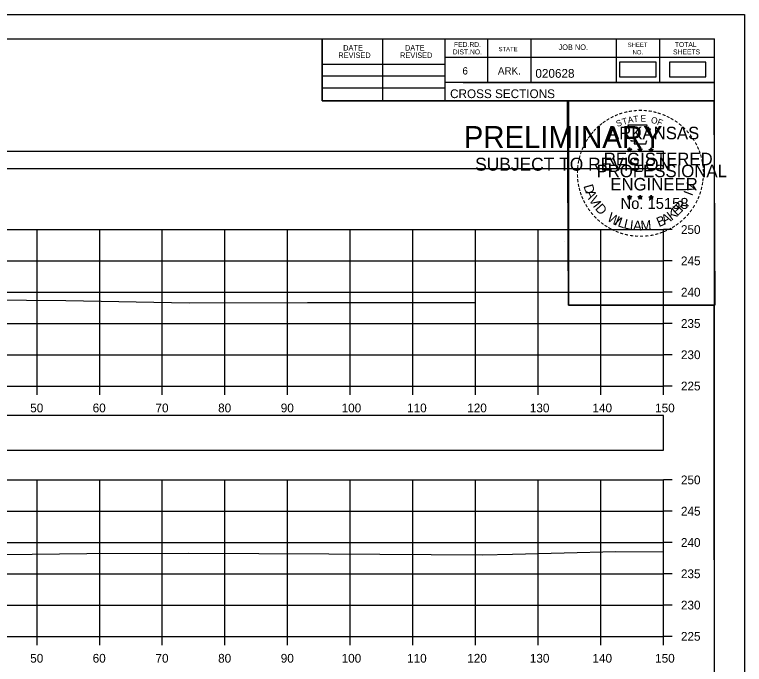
# Model space of a CAD drawing. Extents: x 1369627 to 1374022, y 380035 to 398173.
# Drawn here: x 1370225.7 to 1370342.2, y 380784.4 to 380888.2 of the extents above; entities that cross this region are included whole.
import ezdxf

# ---------------------------------------------------------------- set-up
doc = ezdxf.new("R2010")
doc.units = 0
for name, color, linetype in [('Default', 7, 'Continuous'), ('R_Axis', 7, 'Continuous'), ('R_Axis Annot', 7, 'Continuous'), ('R_Border', 7, 'Continuous'), ('R_Border PE', 7, 'Continuous'), ('R_Border Prem', 7, 'Continuous'), ('R_Exist Surface', 7, 'Continuous'), ('R_Grid', 7, 'Continuous'), ('R_No Plot', 7, 'Continuous')]:
    doc.layers.add(name, color=color, linetype=linetype)

msp = doc.modelspace()

# ---------------------------------------------------------------- linework, layer by layer
at = {"layer": 'Default'}
for points in [[(1370322.23, 380878.29), (1370328.06, 380878.29), (1370328.06, 380880.6), (1370322.23, 380880.6)], [(1370330.19, 380878.29), (1370336.03, 380878.29), (1370336.03, 380880.6), (1370330.19, 380880.6)], [(1370029.24, 380863.63), (1370329.24, 380863.63), (1370329.24, 380866.34), (1370029.24, 380866.34)], [(1370029.24, 380818.64), (1370329.24, 380818.64), (1370329.24, 380824.17), (1370029.24, 380824.17)]]:
    msp.add_lwpolyline(points, close=True, dxfattribs=at)
at = {"layer": 'R_Axis'}
for p, q in [((1370329.24, 380828.87), (1370329.24, 380853.87)), ((1370330.64, 380853.87), (1370329.24, 380853.87)), ((1370330.64, 380848.87), (1370329.24, 380848.87)), ((1370330.64, 380843.87), (1370329.24, 380843.87)), ((1370330.64, 380838.87), (1370329.24, 380838.87)), ((1370330.64, 380833.87), (1370329.24, 380833.87)), ((1370029.24, 380828.87), (1370329.24, 380828.87)), ((1370229.24, 380827.47), (1370229.24, 380828.87)), ((1370239.24, 380827.47), (1370239.24, 380828.87)), ((1370249.24, 380827.47), (1370249.24, 380828.87)), ((1370259.24, 380827.47), (1370259.24, 380828.87)), ((1370269.24, 380827.47), (1370269.24, 380828.87)), ((1370279.24, 380827.47), (1370279.24, 380828.87)), ((1370289.24, 380827.47), (1370289.24, 380828.87)), ((1370299.24, 380827.47), (1370299.24, 380828.87)), ((1370309.24, 380827.47), (1370309.24, 380828.87)), ((1370319.24, 380827.47), (1370319.24, 380828.87)), ((1370329.24, 380827.47), (1370329.24, 380828.87)), ((1370330.64, 380828.87), (1370329.24, 380828.87)), ((1370329.24, 380788.87), (1370329.24, 380813.87)), ((1370330.64, 380813.87), (1370329.24, 380813.87)), ((1370330.64, 380808.87), (1370329.24, 380808.87)), ((1370330.64, 380803.87), (1370329.24, 380803.87)), ((1370330.64, 380798.87), (1370329.24, 380798.87)), ((1370330.64, 380793.87), (1370329.24, 380793.87)), ((1370029.24, 380788.87), (1370329.24, 380788.87)), ((1370229.24, 380787.47), (1370229.24, 380788.87)), ((1370239.24, 380787.47), (1370239.24, 380788.87)), ((1370249.24, 380787.47), (1370249.24, 380788.87)), ((1370259.24, 380787.47), (1370259.24, 380788.87)), ((1370269.24, 380787.47), (1370269.24, 380788.87)), ((1370279.24, 380787.47), (1370279.24, 380788.87)), ((1370289.24, 380787.47), (1370289.24, 380788.87)), ((1370299.24, 380787.47), (1370299.24, 380788.87)), ((1370309.24, 380787.47), (1370309.24, 380788.87)), ((1370319.24, 380787.47), (1370319.24, 380788.87)), ((1370329.24, 380787.47), (1370329.24, 380788.87)), ((1370330.64, 380788.87), (1370329.24, 380788.87))]:
    msp.add_line(p, q, dxfattribs=at)
at = {"layer": 'R_Border'}
for p, q in [((1370021.24, 380884.33), (1370337.42, 380884.33)), ((1370274.78, 380874.45), (1370274.78, 380884.33)), ((1370284.46, 380874.45), (1370284.46, 380884.33)), ((1370294.32, 380884.33), (1370294.32, 380874.45)), ((1370301.16, 380884.33), (1370301.16, 380877.39)), ((1370308.1, 380884.33), (1370308.1, 380877.39)), ((1370321.68, 380884.33), (1370321.68, 380877.39)), ((1370328.62, 380884.33), (1370328.62, 380877.39)), ((1370337.42, 380678.87), (1370337.42, 380884.33)), ((1370337.42, 380881.39), (1370294.32, 380881.39)), ((1370337.42, 380881.41), (1370337.42, 380881.41)), ((1370274.78, 380880.31), (1370294.32, 380880.31)), ((1370274.78, 380878.45), (1370294.32, 380878.45)), ((1370337.42, 380877.39), (1370294.32, 380877.39)), ((1370297.28, 380877.39), (1370337.42, 380877.39)), ((1370274.78, 380876.51), (1370294.32, 380876.51)), ((1370337.42, 380874.45), (1370274.78, 380874.45))]:
    msp.add_line(p, q, dxfattribs=at)
at = {"layer": 'R_Border PE'}
for p, q in [((1370323.85, 380866.96), (1370323.81, 380866.71)), ((1370323.85, 380866.59), (1370323.85, 380866.96)), ((1370323.85, 380866.96), (1370323.9, 380866.71)), ((1370325.52, 380866.96), (1370325.48, 380866.71)), ((1370325.52, 380866.59), (1370325.52, 380866.96)), ((1370325.52, 380866.96), (1370325.57, 380866.71)), ((1370327.29, 380866.95), (1370327.25, 380866.7)), ((1370327.29, 380866.58), (1370327.29, 380866.95)), ((1370327.29, 380866.95), (1370327.34, 380866.7)), ((1370323.5, 380866.71), (1370323.85, 380866.59)), ((1370323.5, 380866.71), (1370323.76, 380866.66)), ((1370323.5, 380866.71), (1370323.74, 380866.58)), ((1370323.64, 380866.3), (1370323.85, 380866.59)), ((1370323.64, 380866.3), (1370323.76, 380866.54)), ((1370323.64, 380866.3), (1370323.85, 380866.51)), ((1370324.2, 380866.71), (1370323.85, 380866.59)), ((1370324.07, 380866.3), (1370323.85, 380866.59)), ((1370324.07, 380866.3), (1370323.85, 380866.51)), ((1370324.2, 380866.71), (1370323.91, 380866.66)), ((1370324.07, 380866.3), (1370323.93, 380866.59)), ((1370324.2, 380866.71), (1370324, 380866.6)), ((1370325.17, 380866.71), (1370325.52, 380866.59)), ((1370325.17, 380866.71), (1370325.43, 380866.66)), ((1370325.17, 380866.71), (1370325.41, 380866.58)), ((1370325.31, 380866.3), (1370325.52, 380866.59)), ((1370325.31, 380866.3), (1370325.43, 380866.54)), ((1370325.31, 380866.3), (1370325.52, 380866.51)), ((1370325.87, 380866.71), (1370325.52, 380866.59)), ((1370325.74, 380866.3), (1370325.52, 380866.59)), ((1370325.74, 380866.3), (1370325.52, 380866.51)), ((1370325.87, 380866.71), (1370325.58, 380866.66)), ((1370325.74, 380866.3), (1370325.6, 380866.59)), ((1370325.87, 380866.71), (1370325.67, 380866.6)), ((1370326.94, 380866.69), (1370327.29, 380866.58)), ((1370326.94, 380866.69), (1370327.19, 380866.65)), ((1370326.94, 380866.69), (1370327.18, 380866.57)), ((1370327.07, 380866.29), (1370327.29, 380866.58)), ((1370327.07, 380866.29), (1370327.2, 380866.53)), ((1370327.07, 380866.29), (1370327.29, 380866.5)), ((1370327.63, 380866.69), (1370327.29, 380866.58)), ((1370327.5, 380866.29), (1370327.29, 380866.58)), ((1370327.5, 380866.29), (1370327.29, 380866.5)), ((1370327.63, 380866.69), (1370327.35, 380866.64)), ((1370327.5, 380866.29), (1370327.36, 380866.58)), ((1370327.63, 380866.69), (1370327.43, 380866.59)), ((1370323.5, 380859.13), (1370323.85, 380859.02)), ((1370323.5, 380859.13), (1370323.75, 380859.09)), ((1370323.5, 380859.13), (1370323.74, 380859.01)), ((1370323.63, 380858.72), (1370323.85, 380859.02)), ((1370323.63, 380858.72), (1370323.76, 380858.97)), ((1370323.63, 380858.72), (1370323.85, 380858.94)), ((1370323.85, 380859.39), (1370323.81, 380859.13)), ((1370323.85, 380859.02), (1370323.85, 380859.39)), ((1370323.85, 380859.39), (1370323.9, 380859.14)), ((1370324.2, 380859.13), (1370323.85, 380859.02)), ((1370324.06, 380858.72), (1370323.85, 380859.02)), ((1370324.06, 380858.72), (1370323.85, 380858.94)), ((1370324.2, 380859.13), (1370323.91, 380859.08)), ((1370324.06, 380858.72), (1370323.93, 380859.02)), ((1370324.2, 380859.13), (1370323.99, 380859.03)), ((1370325.17, 380859.13), (1370325.52, 380859.02)), ((1370325.17, 380859.13), (1370325.42, 380859.09)), ((1370325.17, 380859.13), (1370325.41, 380859.01)), ((1370325.3, 380858.72), (1370325.52, 380859.02)), ((1370325.3, 380858.72), (1370325.43, 380858.97)), ((1370325.3, 380858.72), (1370325.52, 380858.94)), ((1370325.52, 380859.39), (1370325.48, 380859.13)), ((1370325.52, 380859.02), (1370325.52, 380859.39)), ((1370325.52, 380859.39), (1370325.57, 380859.14)), ((1370325.87, 380859.13), (1370325.52, 380859.02)), ((1370325.73, 380858.72), (1370325.52, 380859.02)), ((1370325.73, 380858.72), (1370325.52, 380858.94)), ((1370325.87, 380859.13), (1370325.58, 380859.08)), ((1370325.73, 380858.72), (1370325.59, 380859.02)), ((1370325.87, 380859.13), (1370325.66, 380859.03)), ((1370326.94, 380859.12), (1370327.29, 380859.01)), ((1370326.94, 380859.12), (1370327.19, 380859.08)), ((1370326.94, 380859.12), (1370327.17, 380859)), ((1370327.07, 380858.71), (1370327.29, 380859.01)), ((1370327.07, 380858.71), (1370327.2, 380858.96)), ((1370327.07, 380858.71), (1370327.28, 380858.93)), ((1370327.29, 380859.38), (1370327.24, 380859.12)), ((1370327.5, 380858.71), (1370327.28, 380858.93)), ((1370327.29, 380859.01), (1370327.29, 380859.38)), ((1370327.29, 380859.38), (1370327.33, 380859.13)), ((1370327.63, 380859.12), (1370327.29, 380859.01)), ((1370327.5, 380858.71), (1370327.29, 380859.01)), ((1370327.63, 380859.12), (1370327.35, 380859.07)), ((1370327.5, 380858.71), (1370327.36, 380859.01)), ((1370327.63, 380859.12), (1370327.43, 380859.02))]:
    msp.add_line(p, q, dxfattribs=at)
for points in [[(1370323.55, 380870.58), (1370323.81, 380869.76)], [(1370327.06, 380869.66), (1370327.2, 380869.95), (1370326.51, 380869.92), (1370326.66, 380870.58), (1370323.55, 380870.58)], [(1370324.04, 380868.16), (1370324.04, 380868.07), (1370324.6, 380868.05), (1370324.55, 380867.58), (1370326.42, 380867.58), (1370326.62, 380868.12)], [(1370323.85, 380866.96), (1370324.07, 380866.3), (1370323.5, 380866.71), (1370324.2, 380866.71), (1370323.64, 380866.3), (1370323.85, 380866.96)], [(1370325.52, 380866.96), (1370325.74, 380866.3), (1370325.17, 380866.71), (1370325.87, 380866.71), (1370325.31, 380866.3), (1370325.52, 380866.96)], [(1370327.29, 380866.95), (1370327.5, 380866.29), (1370326.94, 380866.69), (1370327.63, 380866.69), (1370327.07, 380866.29), (1370327.29, 380866.95)], [(1370323.85, 380859.39), (1370324.06, 380858.72), (1370323.5, 380859.13), (1370324.2, 380859.13), (1370323.63, 380858.72), (1370323.85, 380859.39)], [(1370325.52, 380859.39), (1370325.73, 380858.72), (1370325.17, 380859.13), (1370325.87, 380859.13), (1370325.3, 380858.72), (1370325.52, 380859.39)], [(1370327.29, 380859.38), (1370327.5, 380858.71), (1370326.94, 380859.12), (1370327.63, 380859.12), (1370327.07, 380858.71), (1370327.29, 380859.38)]]:
    msp.add_lwpolyline(points, dxfattribs=at)
for centre, radius in [((1370323.85, 380866.59), 0.172), ((1370323.85, 380866.59), 0.145), ((1370325.52, 380866.59), 0.172), ((1370325.52, 380866.59), 0.145), ((1370327.29, 380866.58), 0.172), ((1370327.29, 380866.58), 0.145), ((1370323.85, 380866.59), 0.116), ((1370323.85, 380866.59), 0.0991), ((1370323.85, 380866.59), 0.0747), ((1370323.85, 380866.59), 0.0495), ((1370323.85, 380866.59), 0.0296), ((1370325.52, 380866.59), 0.116), ((1370325.52, 380866.59), 0.0991), ((1370325.52, 380866.59), 0.0747), ((1370325.52, 380866.59), 0.0495), ((1370325.52, 380866.59), 0.0296), ((1370327.29, 380866.58), 0.116), ((1370327.29, 380866.58), 0.0991), ((1370327.29, 380866.58), 0.0747), ((1370327.29, 380866.58), 0.0495), ((1370327.29, 380866.58), 0.0296), ((1370323.85, 380859.02), 0.172), ((1370323.85, 380859.02), 0.145), ((1370323.85, 380859.02), 0.116), ((1370323.85, 380859.02), 0.0991), ((1370323.85, 380859.02), 0.0747), ((1370323.85, 380859.02), 0.0495), ((1370323.85, 380859.02), 0.0296), ((1370325.52, 380859.02), 0.172), ((1370325.52, 380859.02), 0.145), ((1370325.52, 380859.02), 0.116), ((1370325.52, 380859.02), 0.0991), ((1370325.52, 380859.02), 0.0747), ((1370325.52, 380859.02), 0.0495), ((1370325.52, 380859.02), 0.0296), ((1370327.28, 380859.01), 0.172), ((1370327.28, 380859.01), 0.145), ((1370327.28, 380859.01), 0.116), ((1370327.28, 380859.01), 0.0991), ((1370327.28, 380859.01), 0.0747), ((1370327.28, 380859.01), 0.0495), ((1370327.28, 380859.01), 0.0296)]:
    msp.add_circle(centre, radius, dxfattribs=at)
at = {"layer": 'R_Exist Surface'}
for points in [[(1370202.26, 380842.82), (1370233.86, 380842.52), (1370253.53, 380842.18), (1370272.41, 380842.21), (1370299.2, 380842.21)], [(1370202.25, 380801.69), (1370237.21, 380802.1), (1370253.48, 380802.18), (1370275.84, 380802.06), (1370300.31, 380801.88), (1370305.14, 380802.03), (1370321.66, 380802.42), (1370329.24, 380802.38)]]:
    msp.add_lwpolyline(points, dxfattribs=at)
at = {"layer": 'R_Grid'}
for p, q in [((1370029.24, 380853.87), (1370329.24, 380853.87)), ((1370229.24, 380828.87), (1370229.24, 380853.87)), ((1370239.24, 380828.87), (1370239.24, 380853.87)), ((1370249.24, 380828.87), (1370249.24, 380853.87)), ((1370259.24, 380828.87), (1370259.24, 380853.87)), ((1370269.24, 380828.87), (1370269.24, 380853.87)), ((1370279.24, 380828.87), (1370279.24, 380853.87)), ((1370289.24, 380828.87), (1370289.24, 380853.87)), ((1370299.24, 380828.87), (1370299.24, 380853.87)), ((1370309.24, 380828.87), (1370309.24, 380853.87)), ((1370319.24, 380828.87), (1370319.24, 380853.87)), ((1370329.24, 380828.87), (1370329.24, 380853.87)), ((1370029.24, 380848.87), (1370329.24, 380848.87)), ((1370029.24, 380843.87), (1370329.24, 380843.87)), ((1370029.24, 380838.87), (1370329.24, 380838.87)), ((1370029.24, 380833.87), (1370329.24, 380833.87)), ((1370029.24, 380828.87), (1370329.24, 380828.87)), ((1370029.24, 380813.87), (1370329.24, 380813.87)), ((1370229.24, 380788.87), (1370229.24, 380813.87)), ((1370239.24, 380788.87), (1370239.24, 380813.87)), ((1370249.24, 380788.87), (1370249.24, 380813.87)), ((1370259.24, 380788.87), (1370259.24, 380813.87)), ((1370269.24, 380788.87), (1370269.24, 380813.87)), ((1370279.24, 380788.87), (1370279.24, 380813.87)), ((1370289.24, 380788.87), (1370289.24, 380813.87)), ((1370299.24, 380788.87), (1370299.24, 380813.87)), ((1370309.24, 380788.87), (1370309.24, 380813.87)), ((1370319.24, 380788.87), (1370319.24, 380813.87)), ((1370329.24, 380788.87), (1370329.24, 380813.87)), ((1370029.24, 380808.87), (1370329.24, 380808.87)), ((1370029.24, 380803.87), (1370329.24, 380803.87)), ((1370029.24, 380798.87), (1370329.24, 380798.87)), ((1370029.24, 380793.87), (1370329.24, 380793.87)), ((1370029.24, 380788.87), (1370329.24, 380788.87))]:
    msp.add_line(p, q, dxfattribs=at)
at = {"layer": 'R_No Plot'}
for p, q in [((1370008.84, 380888.23), (1370342.17, 380888.23)), ((1370313.45, 380852), (1370313.45, 380852))]:
    msp.add_line(p, q, dxfattribs=at)
for points in [[(1370008.83, 380888.23), (1370342.17, 380888.23), (1370342.17, 380674.89), (1370008.83, 380674.89)], [(1370255.16, 380884.33), (1370274.78, 380884.33), (1370274.78, 380874.45), (1370290.89, 380874.45), (1370314.09, 380874.45), (1370314.09, 380841.78), (1370337.3, 380841.78), (1370337.42, 380678.87), (1370021.24, 380678.87), (1370021.24, 380884.33)], [(1370313.95, 380874.45), (1370337.3, 380874.45), (1370337.44, 380841.78), (1370314.09, 380841.78)]]:
    msp.add_lwpolyline(points, close=True, dxfattribs=at)

# ---------------------------------------------------------------- texts
at = {"layer": 'R_Axis Annot'}
for s, p in [('250', (1370332.04, 380853.17)), ('245', (1370332.04, 380848.17)), ('240', (1370332.04, 380843.17)), ('235', (1370332.04, 380838.17)), ('230', (1370332.04, 380833.17)), ('225', (1370332.04, 380828.17)), ('50', (1370228.15, 380824.67)), ('60', (1370238.12, 380824.67)), ('70', (1370248.15, 380824.67)), ('80', (1370258.15, 380824.67)), ('90', (1370268.15, 380824.67)), ('100', (1370277.87, 380824.67)), ('110', (1370288.32, 380824.67)), ('120', (1370297.92, 380824.67)), ('130', (1370307.92, 380824.67)), ('140', (1370317.92, 380824.67)), ('150', (1370327.92, 380824.67)), ('250', (1370332.04, 380813.17)), ('245', (1370332.04, 380808.17)), ('240', (1370332.04, 380803.17)), ('235', (1370332.04, 380798.17)), ('230', (1370332.04, 380793.17)), ('225', (1370332.04, 380788.17)), ('50', (1370228.15, 380784.67)), ('60', (1370238.12, 380784.67)), ('70', (1370248.15, 380784.67)), ('80', (1370258.15, 380784.67)), ('90', (1370268.15, 380784.67)), ('100', (1370277.87, 380784.67)), ('110', (1370288.32, 380784.67)), ('120', (1370297.92, 380784.67)), ('130', (1370307.92, 380784.67)), ('140', (1370317.92, 380784.67)), ('150', (1370327.92, 380784.67))]:
    msp.add_text(s, height=1.4, dxfattribs=at).set_placement(p)
at = {"layer": 'R_Border'}
for s, height, p in [('DATE', 0.879, (1370278.12, 380882.47)), ('DATE', 0.879, (1370287.98, 380882.47)), ('FED.RD.', 0.782, (1370295.8, 380883.05)), ('STATE', 0.684, (1370302.92, 380882.37)), ('JOB NO.', 0.879, (1370312.5, 380882.57)), ('SHEET', 0.684, (1370323.54, 380883.05)), ('TOTAL', 0.782, (1370331.06, 380883.05)), ('REVISED', 0.879, (1370277.34, 380881.29)), ('REVISED', 0.879, (1370287.2, 380881.29)), ('DIST.NO.', 0.782, (1370295.6, 380881.87)), ('NO.', 0.684, (1370324.32, 380881.87)), ('SHEETS', 0.782, (1370330.78, 380881.87)), ('6', 1.17, (1370297.16, 380878.65)), ('ARK.', 1.172, (1370302.82, 380878.65)), ('020628', 1.4, (1370308.8, 380878.13)), ('CROSS SECTIONS', 1.4, (1370295.18, 380874.88))]:
    msp.add_text(s, height=height, rotation=360, dxfattribs=at).set_placement(p)
at = {"layer": 'R_Border PE'}
for s, height, rotation, p in [('-', 1.6, 19.1761, (1370322.29, 380871.71)), ('-', 1.6, 13.6301, (1370323.04, 380871.95)), ('-', 1.6, 10.2193, (1370323.72, 380872.11)), ('-', 1.6, 5.8968, (1370324.45, 380872.22)), ('-', 1.6, 0.1862, (1370325.22, 380872.3)), ('-', 1.6, 357.743, (1370325.95, 380872.28)), ('-', 1.6, 352.1617, (1370326.69, 380872.23)), ('-', 1.6, 347.2049, (1370327.41, 380872.11)), ('-', 1.6, 342.3362, (1370328.04, 380871.96)), ('-', 1.6, 34.0636, (1370320.43, 380870.75)), ('-', 1.6, 28.7918, (1370321.03, 380871.12)), ('-', 1.6, 24.3072, (1370321.66, 380871.44)), ('S', 1, 21.594, (1370321.9, 380870.26)), ('T', 1, 16.4036, (1370322.81, 380870.59)), ('A', 1, 11.2132, (1370323.64, 380870.84)), ('T', 1, 6.0228, (1370324.49, 380871.01)), ('E', 1, 0.8323, (1370325.59, 380871.12)), ('O', 1, 350.4515, (1370327.2, 380870.91)), ('F', 1, 340.0707, (1370328.15, 380870.68)), ('-', 1.6, 337.8551, (1370328.78, 380871.73)), ('-', 1.6, 334.1211, (1370329.41, 380871.46)), ('-', 1.6, 329.6409, (1370329.99, 380871.18)), ('-', 1.6, 42.9622, (1370318.94, 380869.56)), ('-', 1.6, 38.9507, (1370319.38, 380869.98)), ('-', 1.6, 36.2317, (1370319.85, 380870.36)), ('ARKANSAS', 2, 360, (1370320.4, 380868.3)), ('-', 1.6, 325.8627, (1370330.63, 380870.82)), ('-', 1.6, 320.5297, (1370331.24, 380870.39)), ('-', 1.6, 315.5786, (1370331.84, 380869.91)), ('-', 1.6, 50.6142, (1370318.09, 380868.6)), ('-', 1.6, 48.423, (1370318.49, 380869.09)), ('-', 1.6, 309.8797, (1370332.41, 380869.36)), ('-', 1.6, 306.6522, (1370332.93, 380868.75)), ('-', 1.6, 58.0706, (1370317.35, 380867.51)), ('-', 1.6, 54.2325, (1370317.68, 380868.03)), ('-', 1.4, 303.6753, (1370333.42, 380868.19)), ('-', 1.6, 67.7743, (1370316.78, 380866.28)), ('-', 1.6, 62.8713, (1370317.04, 380866.89)), ('-', 1.6, 299.6684, (1370333.74, 380867.58)), ('-', 1.6, 294.6628, (1370334.06, 380866.97)), ('-', 1.6, 75.461, (1370316.37, 380864.94)), ('-', 1.6, 72.3945, (1370316.56, 380865.65)), ('REGISTERED', 2, 360, (1370319.72, 380864.15)), ('-', 1.6, 290.5728, (1370334.32, 380866.39)), ('-', 1.6, 285.1233, (1370334.55, 380865.81)), ('-', 1.6, 81.2013, (1370316.23, 380864.22)), ('-', 1.6, 280.5493, (1370334.75, 380865.07)), ('-', 1.6, 89.0622, (1370316.13, 380862.83)), ('-', 1.6, 85.1863, (1370316.16, 380863.53)), ('PROFESSIONAL', 2, 360, (1370318.57, 380862.24)), ('-', 1.6, 276.5962, (1370334.92, 380864.3)), ('-', 1.6, 274.3301, (1370334.98, 380863.58)), ('-', 1.6, 94.1959, (1370316.17, 380862.11)), ('ENGINEER', 2, 360, (1370320.76, 380860.12)), ('-', 1.6, 263.5172, (1370334.99, 380862.28)), ('-', 1.6, 269.9407, (1370335.01, 380862.95)), ('-', 1.6, 98.9479, (1370316.24, 380861.44)), ('-', 1.6, 101.7149, (1370316.37, 380860.71)), ('D', 1.54, 286.2848, (1370316.46, 380860.85)), ('V', 1.54, 72.6573, (1370334.06, 380859.69)), ('-', 1.6, 260.9953, (1370334.92, 380861.63)), ('-', 1.6, 105.4578, (1370316.54, 380860.11)), ('-', 1.6, 109.0874, (1370316.75, 380859.48)), ('A', 1.54, 292.7835, (1370316.76, 380859.84)), ('I', 1.54, 69.0301, (1370333.83, 380859.15)), ('-', 1.6, 252.8681, (1370334.63, 380860.23)), ('-', 1.6, 255.7626, (1370334.81, 380860.95)), ('-', 1.6, 114.0643, (1370317.01, 380858.89)), ('-', 1.6, 115.7289, (1370317.31, 380858.27)), ('V', 1.54, 300.7936, (1370317.27, 380858.66)), ('No. 15158', 1.757, 360, (1370322.4, 380857.17)), ('-', 1.6, 244.6197, (1370334.14, 380858.93)), ('-', 1.6, 247.8887, (1370334.41, 380859.55)), ('-', 1.6, 120.4471, (1370317.67, 380857.68)), ('I', 1.54, 308.3502, (1370317.9, 380857.63)), ('D', 1.54, 311.9774, (1370318.25, 380857.16)), ('E', 1.54, 44.0175, (1370331.45, 380855.95)), ('R', 1.54, 50.3651, (1370332.18, 380856.66)), (',', 1.54, 57.4684, (1370332.91, 380857.54)), ('-', 1.6, 239.0712, (1370333.75, 380858.17)), ('-', 1.6, 125.8934, (1370318.07, 380857.12)), ('-', 1.6, 130.7181, (1370318.53, 380856.57)), ('W', 1.54, 328.0731, (1370320.13, 380855.4)), ('A', 1.54, 28.9042, (1370329.42, 380854.62)), ('K', 1.54, 36.9143, (1370330.54, 380855.26)), ('-', 1.6, 231.2538, (1370332.92, 380856.95)), ('-', 1.6, 233.8452, (1370333.35, 380857.52)), ('-', 1.6, 134.2238, (1370319.05, 380856.02)), ('-', 1.6, 138.9338, (1370319.57, 380855.56)), ('-', 1.6, 144.6463, (1370320.13, 380855.15)), ('I', 1.54, 336.6877, (1370321.32, 380854.69)), ('L', 1.54, 340.3149, (1370321.85, 380854.44)), ('L', 1.54, 346.6625, (1370322.81, 380854.1)), ('I', 1.54, 353.0101, (1370323.8, 380853.86)), ('A', 1.54, 356.6373, (1370324.37, 380853.78)), ('M', 1.54, 4.6473, (1370325.66, 380853.72)), ('B', 1.54, 22.8589, (1370328.53, 380854.25)), ('-', 1.6, 221.0851, (1370331.92, 380855.88)), ('-', 1.6, 225.7653, (1370332.44, 380856.39)), ('-', 1.6, 148.0898, (1370320.69, 380854.78)), ('-', 1.6, 151.5704, (1370321.27, 380854.46)), ('-', 1.6, 154.6002, (1370321.79, 380854.21)), ('-', 1.6, 207.3568, (1370330.28, 380854.68)), ('-', 1.6, 212.2491, (1370330.83, 380855.02)), ('-', 1.6, 215.7363, (1370331.37, 380855.41)), ('-', 1.6, 158.5612, (1370322.42, 380853.96)), ('-', 1.6, 162.7983, (1370323.1, 380853.74)), ('-', 1.6, 167.5555, (1370323.82, 380853.58)), ('-', 1.6, 173.1155, (1370324.59, 380853.47)), ('-', 1.6, 176.5183, (1370325.34, 380853.42)), ('AAMU', 0.00002, 360, (1370325.45, 380853.71)), ('-', 1.6, 181.5918, (1370326.08, 380853.44)), ('-', 1.6, 185.8167, (1370326.89, 380853.51)), ('-', 1.6, 191.2858, (1370327.63, 380853.64)), ('-', 1.6, 195.4743, (1370328.36, 380853.84)), ('-', 1.6, 199.4643, (1370329.02, 380854.08)), ('-', 1.6, 204.2516, (1370329.65, 380854.36))]:
    msp.add_text(s, height=height, rotation=rotation, dxfattribs=at).set_placement(p)
at = {"layer": 'R_Border Prem'}
for s, height, p in [('PRELIMINARY', 3.5, (1370297.37, 380866.91)), ('DWB', 0.01, (1370298.12, 380868.76)), ('SUBJECT TO REVISION', 2.0751, (1370299.18, 380863.28))]:
    msp.add_text(s, height=height, rotation=360, dxfattribs=at).set_placement(p)

doc.saveas('drawing.dxf')
